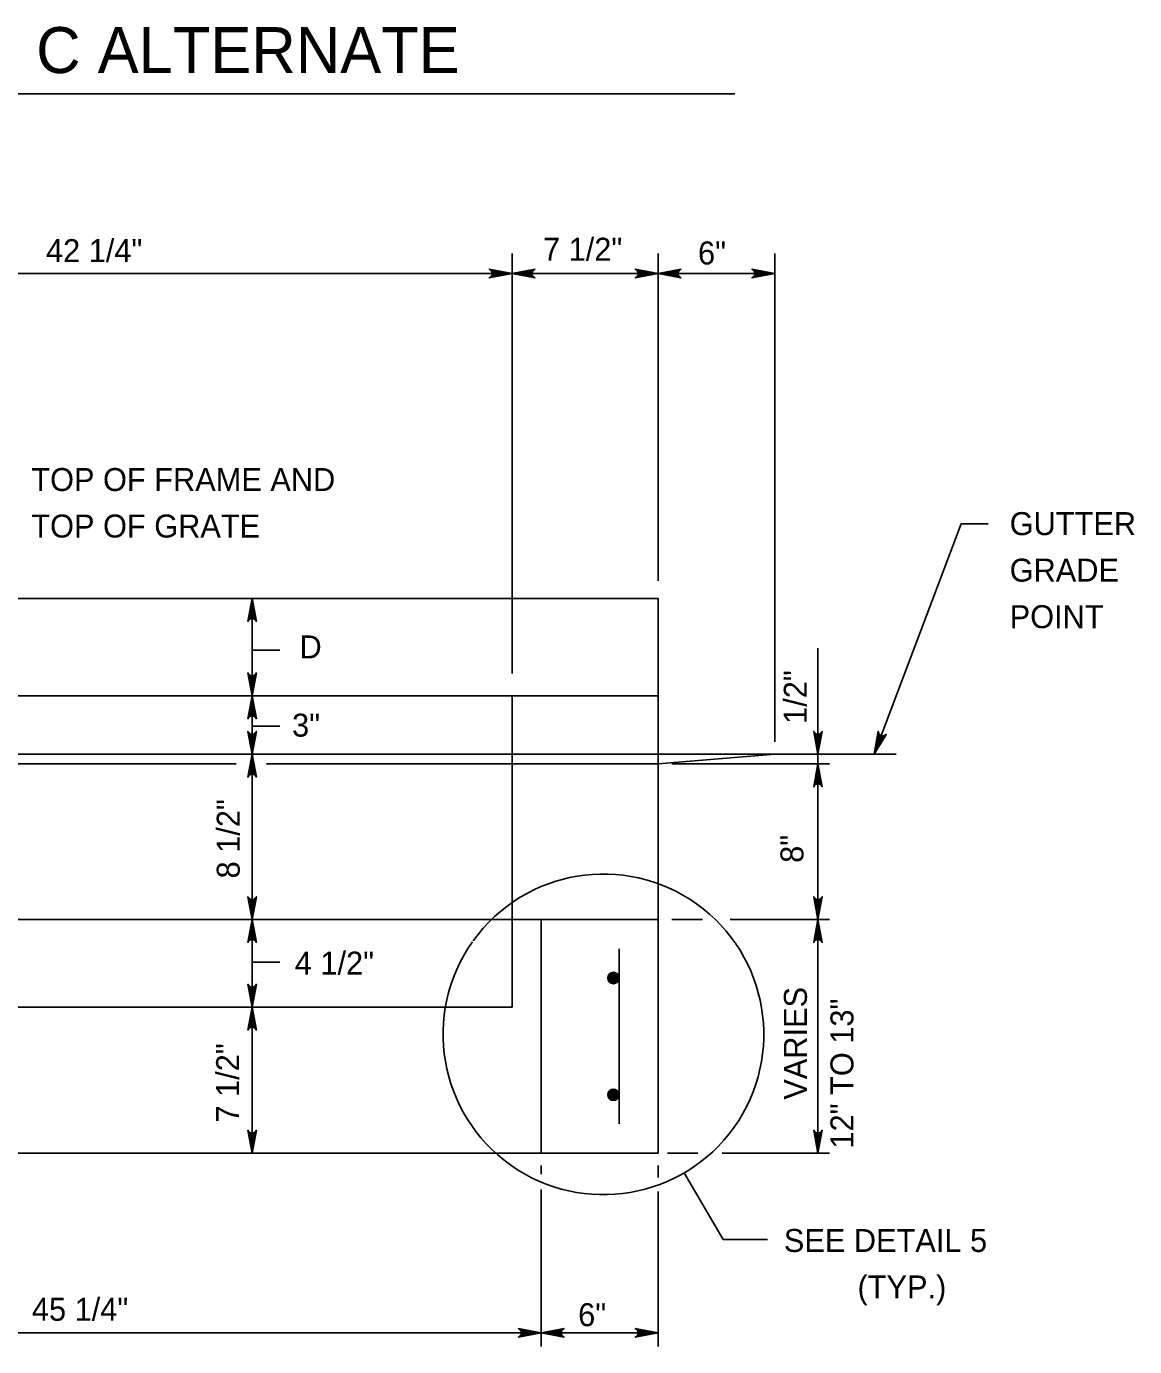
# Model space of a CAD drawing. Extents: x 2087776 to 2104538, y 970919 to 982612.
# Drawn here: x 2102082 to 2102557, y 981271 to 981836 of the extents above; entities that cross this region are included whole.
import ezdxf

# ---------------------------------------------------------------- set-up
doc = ezdxf.new("R2010")
doc.units = 0
doc.layers.add('1', color=7, linetype='Continuous')

msp = doc.modelspace()

# ---------------------------------------------------------------- linework, layer by layer
at = {"layer": '1'}
for p, q in [((2101835.87, 981807.42), (2102385.55, 981807.42)), ((2102290.14, 981739.05), (2102290.14, 981559.18)), ((2102352.64, 981739.05), (2102352.64, 981598.83)), ((2102402.64, 981739.05), (2102402.64, 981530)), ((2101825.56, 981730.48), (2102402.64, 981730.48)), ((2102445.23, 981524.63), (2102482.39, 981623.24)), ((2102482.39, 981623.24), (2102493.99, 981623.24)), ((2102352.64, 981591.3), (2101875.56, 981591.3)), ((2102178.82, 981591.3), (2102178.82, 981353.79)), ((2102352.64, 981353.79), (2102352.64, 981591.3)), ((2102178.82, 981569.22), (2102190.62, 981569.22)), ((2102421.11, 981570.01), (2102421.11, 981353.79)), ((2102352.64, 981549.63), (2101875.56, 981549.63)), ((2102290.14, 981416.29), (2102290.14, 981549.63)), ((2102178.82, 981536.6), (2102190.62, 981536.6)), ((2102352.64, 981524.63), (2101875.56, 981524.63)), ((2102402.64, 981524.63), (2102352.64, 981520.46)), ((2102352.64, 981524.63), (2102454.57, 981524.63)), ((2101875.56, 981520.46), (2102171.96, 981520.46)), ((2102185.03, 981520.46), (2102352.64, 981520.46)), ((2102358.56, 981520.46), (2102426.12, 981520.46)), ((2102352.64, 981453.79), (2101875.56, 981453.79)), ((2102302.64, 981353.79), (2102302.64, 981453.79)), ((2102358.56, 981453.79), (2102371.61, 981453.79)), ((2102383.57, 981453.79), (2102426.12, 981453.79)), ((2102335.97, 981366.29), (2102335.97, 981441.29)), ((2102178.82, 981435.63), (2102190.62, 981435.63)), ((2102290.14, 981416.29), (2101938.06, 981416.29)), ((2102352.64, 981353.79), (2101875.56, 981353.79)), ((2102356.65, 981353.79), (2102369.74, 981353.79)), ((2102380.03, 981353.79), (2102426.12, 981353.79)), ((2102302.64, 981348.55), (2102302.64, 981344.81)), ((2102352.64, 981348.55), (2102352.64, 981343.4)), ((2102380.45, 981316.84), (2102363.83, 981345.35)), ((2102302.64, 981338.26), (2102302.64, 981270.92)), ((2102352.64, 981337.32), (2102352.64, 981270.92)), ((2102399.54, 981316.84), (2102380.45, 981316.84)), ((2101875.56, 981276.82), (2102352.64, 981276.82))]:
    msp.add_line(p, q, dxfattribs=at)
for points in [[(2102290.14, 981730.48), (2102280.35, 981728.64), (2102280.73, 981728.9), (2102281.11, 981729.17), (2102281.3, 981729.49), (2102281.49, 981729.82), (2102281.55, 981730.15), (2102281.61, 981730.48), (2102281.55, 981730.81), (2102281.49, 981731.13), (2102281.3, 981731.46), (2102281.11, 981731.79), (2102280.73, 981732.05), (2102280.35, 981732.31), (2102290.14, 981730.48), (2102280.73, 981732.05), (2102281.11, 981731.79), (2102290.14, 981730.48), (2102281.3, 981731.46), (2102281.49, 981731.13), (2102290.14, 981730.48), (2102281.55, 981730.81), (2102281.61, 981730.48), (2102290.14, 981730.48), (2102281.55, 981730.15), (2102281.49, 981729.82), (2102290.14, 981730.48), (2102281.3, 981729.49), (2102281.11, 981729.17), (2102290.14, 981730.48), (2102280.73, 981728.9)], [(2102290.14, 981730.48), (2102299.92, 981728.64), (2102299.54, 981728.9), (2102299.17, 981729.17), (2102298.97, 981729.49), (2102298.78, 981729.82), (2102298.72, 981730.15), (2102298.67, 981730.48), (2102298.72, 981730.81), (2102298.78, 981731.13), (2102298.97, 981731.46), (2102299.17, 981731.79), (2102299.54, 981732.05), (2102299.92, 981732.31), (2102290.14, 981730.48), (2102299.54, 981732.05), (2102299.17, 981731.79), (2102290.14, 981730.48), (2102298.97, 981731.46), (2102298.78, 981731.13), (2102290.14, 981730.48), (2102298.72, 981730.81), (2102298.67, 981730.48), (2102290.14, 981730.48), (2102298.72, 981730.15), (2102298.78, 981729.82), (2102290.14, 981730.48), (2102298.97, 981729.49), (2102299.17, 981729.17), (2102290.14, 981730.48), (2102299.54, 981728.9)], [(2102352.64, 981730.48), (2102342.85, 981728.64), (2102343.23, 981728.9), (2102343.61, 981729.17), (2102343.8, 981729.49), (2102343.99, 981729.82), (2102344.05, 981730.15), (2102344.11, 981730.48), (2102344.05, 981730.81), (2102343.99, 981731.13), (2102343.8, 981731.46), (2102343.61, 981731.79), (2102343.23, 981732.05), (2102342.85, 981732.31), (2102352.64, 981730.48), (2102343.23, 981732.05), (2102343.61, 981731.79), (2102352.64, 981730.48), (2102343.8, 981731.46), (2102343.99, 981731.13), (2102352.64, 981730.48), (2102344.05, 981730.81), (2102344.11, 981730.48), (2102352.64, 981730.48), (2102344.05, 981730.15), (2102343.99, 981729.82), (2102352.64, 981730.48), (2102343.8, 981729.49), (2102343.61, 981729.17), (2102352.64, 981730.48), (2102343.23, 981728.9)], [(2102352.64, 981730.48), (2102362.42, 981728.64), (2102362.04, 981728.9), (2102361.67, 981729.17), (2102361.47, 981729.49), (2102361.28, 981729.82), (2102361.22, 981730.15), (2102361.17, 981730.48), (2102361.22, 981730.81), (2102361.28, 981731.13), (2102361.47, 981731.46), (2102361.67, 981731.79), (2102362.04, 981732.05), (2102362.42, 981732.31), (2102352.64, 981730.48), (2102362.04, 981732.05), (2102361.67, 981731.79), (2102352.64, 981730.48), (2102361.47, 981731.46), (2102361.28, 981731.13), (2102352.64, 981730.48), (2102361.22, 981730.81), (2102361.17, 981730.48), (2102352.64, 981730.48), (2102361.22, 981730.15), (2102361.28, 981729.82), (2102352.64, 981730.48), (2102361.47, 981729.49), (2102361.67, 981729.17), (2102352.64, 981730.48), (2102362.04, 981728.9)], [(2102402.64, 981730.48), (2102392.85, 981728.64), (2102393.23, 981728.9), (2102393.61, 981729.17), (2102393.8, 981729.49), (2102393.99, 981729.82), (2102394.05, 981730.15), (2102394.11, 981730.48), (2102394.05, 981730.81), (2102393.99, 981731.13), (2102393.8, 981731.46), (2102393.61, 981731.79), (2102393.23, 981732.05), (2102392.85, 981732.31), (2102402.64, 981730.48), (2102393.23, 981732.05), (2102393.61, 981731.79), (2102402.64, 981730.48), (2102393.8, 981731.46), (2102393.99, 981731.13), (2102402.64, 981730.48), (2102394.05, 981730.81), (2102394.11, 981730.48), (2102402.64, 981730.48), (2102394.05, 981730.15), (2102393.99, 981729.82), (2102402.64, 981730.48), (2102393.8, 981729.49), (2102393.61, 981729.17), (2102402.64, 981730.48), (2102393.23, 981728.9)], [(2102178.82, 981591.3), (2102180.66, 981581.52), (2102180.39, 981581.9), (2102180.13, 981582.27), (2102179.81, 981582.47), (2102179.48, 981582.66), (2102179.15, 981582.72), (2102178.82, 981582.77), (2102178.49, 981582.72), (2102178.17, 981582.66), (2102177.84, 981582.47), (2102177.51, 981582.27), (2102177.25, 981581.9), (2102176.99, 981581.52), (2102178.82, 981591.3), (2102177.25, 981581.9), (2102177.51, 981582.27), (2102178.82, 981591.3), (2102177.84, 981582.47), (2102178.17, 981582.66), (2102178.82, 981591.3), (2102178.49, 981582.72), (2102178.82, 981582.77), (2102178.82, 981591.3), (2102179.15, 981582.72), (2102179.48, 981582.66), (2102178.82, 981591.3), (2102179.81, 981582.47), (2102180.13, 981582.27), (2102178.82, 981591.3), (2102180.39, 981581.9)], [(2102178.82, 981549.63), (2102180.66, 981559.42), (2102180.39, 981559.04), (2102180.13, 981558.67), (2102179.81, 981558.47), (2102179.48, 981558.28), (2102179.15, 981558.22), (2102178.82, 981558.16), (2102178.49, 981558.22), (2102178.17, 981558.28), (2102177.84, 981558.47), (2102177.51, 981558.67), (2102177.25, 981559.04), (2102176.99, 981559.42), (2102178.82, 981549.63), (2102177.25, 981559.04), (2102177.51, 981558.67), (2102178.82, 981549.63), (2102177.84, 981558.47), (2102178.17, 981558.28), (2102178.82, 981549.63), (2102178.49, 981558.22), (2102178.82, 981558.16), (2102178.82, 981549.63), (2102179.15, 981558.22), (2102179.48, 981558.28), (2102178.82, 981549.63), (2102179.81, 981558.47), (2102180.13, 981558.67), (2102178.82, 981549.63), (2102180.39, 981559.04)], [(2102178.82, 981549.63), (2102180.66, 981539.85), (2102180.39, 981540.23), (2102180.13, 981540.6), (2102179.81, 981540.8), (2102179.48, 981540.99), (2102179.15, 981541.05), (2102178.82, 981541.1), (2102178.49, 981541.05), (2102178.17, 981540.99), (2102177.84, 981540.8), (2102177.51, 981540.6), (2102177.25, 981540.23), (2102176.99, 981539.85), (2102178.82, 981549.63), (2102177.25, 981540.23), (2102177.51, 981540.6), (2102178.82, 981549.63), (2102177.84, 981540.8), (2102178.17, 981540.99), (2102178.82, 981549.63), (2102178.49, 981541.05), (2102178.82, 981541.1), (2102178.82, 981549.63), (2102179.15, 981541.05), (2102179.48, 981540.99), (2102178.82, 981549.63), (2102179.81, 981540.8), (2102180.13, 981540.6), (2102178.82, 981549.63), (2102180.39, 981540.23)], [(2102178.82, 981524.63), (2102176.99, 981534.42), (2102177.25, 981534.04), (2102177.51, 981533.67), (2102177.84, 981533.47), (2102178.17, 981533.28), (2102178.49, 981533.22), (2102178.82, 981533.16), (2102179.15, 981533.22), (2102179.48, 981533.28), (2102179.81, 981533.47), (2102180.13, 981533.67), (2102180.39, 981534.04), (2102180.66, 981534.42), (2102178.82, 981524.63), (2102180.39, 981534.04), (2102180.13, 981533.67), (2102178.82, 981524.63), (2102179.81, 981533.47), (2102179.48, 981533.28), (2102178.82, 981524.63), (2102179.15, 981533.22), (2102178.82, 981533.16), (2102178.82, 981524.63), (2102178.49, 981533.22), (2102178.17, 981533.28), (2102178.82, 981524.63), (2102177.84, 981533.47), (2102177.51, 981533.67), (2102178.82, 981524.63), (2102177.25, 981534.04)], [(2102421.11, 981524.63), (2102419.28, 981534.42), (2102419.54, 981534.04), (2102419.8, 981533.67), (2102420.13, 981533.47), (2102420.46, 981533.28), (2102420.78, 981533.22), (2102421.11, 981533.16), (2102421.44, 981533.22), (2102421.77, 981533.28), (2102422.1, 981533.47), (2102422.42, 981533.67), (2102422.69, 981534.04), (2102422.95, 981534.42), (2102421.11, 981524.63), (2102422.69, 981534.04), (2102422.42, 981533.67), (2102421.11, 981524.63), (2102422.1, 981533.47), (2102421.77, 981533.28), (2102421.11, 981524.63), (2102421.44, 981533.22), (2102421.11, 981533.16), (2102421.11, 981524.63), (2102420.78, 981533.22), (2102420.46, 981533.28), (2102421.11, 981524.63), (2102420.13, 981533.47), (2102419.8, 981533.67), (2102421.11, 981524.63), (2102419.54, 981534.04)], [(2102445.23, 981524.63), (2102446.96, 981534.44), (2102447.07, 981533.99), (2102447.18, 981533.55), (2102447.42, 981533.25), (2102447.66, 981532.95), (2102447.95, 981532.79), (2102448.23, 981532.62), (2102448.56, 981532.55), (2102448.89, 981532.49), (2102449.26, 981532.56), (2102449.64, 981532.62), (2102450.02, 981532.88), (2102450.39, 981533.14), (2102445.23, 981524.63), (2102450.02, 981532.88), (2102449.64, 981532.62), (2102445.23, 981524.63), (2102449.26, 981532.56), (2102448.89, 981532.49), (2102445.23, 981524.63), (2102448.56, 981532.55), (2102448.23, 981532.62), (2102445.23, 981524.63), (2102447.95, 981532.79), (2102447.66, 981532.95), (2102445.23, 981524.63), (2102447.42, 981533.25), (2102447.18, 981533.55), (2102445.23, 981524.63), (2102447.07, 981533.99)], [(2102178.82, 981524.63), (2102180.66, 981514.85), (2102180.39, 981515.23), (2102180.13, 981515.6), (2102179.81, 981515.8), (2102179.48, 981515.99), (2102179.15, 981516.05), (2102178.82, 981516.1), (2102178.49, 981516.05), (2102178.17, 981515.99), (2102177.84, 981515.8), (2102177.51, 981515.6), (2102177.25, 981515.23), (2102176.99, 981514.85), (2102178.82, 981524.63), (2102177.25, 981515.23), (2102177.51, 981515.6), (2102178.82, 981524.63), (2102177.84, 981515.8), (2102178.17, 981515.99), (2102178.82, 981524.63), (2102178.49, 981516.05), (2102178.82, 981516.1), (2102178.82, 981524.63), (2102179.15, 981516.05), (2102179.48, 981515.99), (2102178.82, 981524.63), (2102179.81, 981515.8), (2102180.13, 981515.6), (2102178.82, 981524.63), (2102180.39, 981515.23)], [(2102421.11, 981520.46), (2102422.95, 981510.68), (2102422.69, 981511.06), (2102422.42, 981511.43), (2102422.1, 981511.63), (2102421.77, 981511.82), (2102421.44, 981511.88), (2102421.11, 981511.93), (2102420.78, 981511.88), (2102420.46, 981511.82), (2102420.13, 981511.63), (2102419.8, 981511.43), (2102419.54, 981511.06), (2102419.28, 981510.68), (2102421.11, 981520.46), (2102419.54, 981511.06), (2102419.8, 981511.43), (2102421.11, 981520.46), (2102420.13, 981511.63), (2102420.46, 981511.82), (2102421.11, 981520.46), (2102420.78, 981511.88), (2102421.11, 981511.93), (2102421.11, 981520.46), (2102421.44, 981511.88), (2102421.77, 981511.82), (2102421.11, 981520.46), (2102422.1, 981511.63), (2102422.42, 981511.43), (2102421.11, 981520.46), (2102422.69, 981511.06)], [(2102178.82, 981453.79), (2102176.99, 981463.58), (2102177.25, 981463.2), (2102177.51, 981462.83), (2102177.84, 981462.63), (2102178.17, 981462.44), (2102178.49, 981462.38), (2102178.82, 981462.32), (2102179.15, 981462.38), (2102179.48, 981462.44), (2102179.81, 981462.63), (2102180.13, 981462.83), (2102180.39, 981463.2), (2102180.66, 981463.58), (2102178.82, 981453.79), (2102180.39, 981463.2), (2102180.13, 981462.83), (2102178.82, 981453.79), (2102179.81, 981462.63), (2102179.48, 981462.44), (2102178.82, 981453.79), (2102179.15, 981462.38), (2102178.82, 981462.32), (2102178.82, 981453.79), (2102178.49, 981462.38), (2102178.17, 981462.44), (2102178.82, 981453.79), (2102177.84, 981462.63), (2102177.51, 981462.83), (2102178.82, 981453.79), (2102177.25, 981463.2)], [(2102421.11, 981453.79), (2102419.28, 981463.58), (2102419.54, 981463.2), (2102419.8, 981462.83), (2102420.13, 981462.63), (2102420.46, 981462.44), (2102420.78, 981462.38), (2102421.11, 981462.32), (2102421.44, 981462.38), (2102421.77, 981462.44), (2102422.1, 981462.63), (2102422.42, 981462.83), (2102422.69, 981463.2), (2102422.95, 981463.58), (2102421.11, 981453.79), (2102422.69, 981463.2), (2102422.42, 981462.83), (2102421.11, 981453.79), (2102422.1, 981462.63), (2102421.77, 981462.44), (2102421.11, 981453.79), (2102421.44, 981462.38), (2102421.11, 981462.32), (2102421.11, 981453.79), (2102420.78, 981462.38), (2102420.46, 981462.44), (2102421.11, 981453.79), (2102420.13, 981462.63), (2102419.8, 981462.83), (2102421.11, 981453.79), (2102419.54, 981463.2)], [(2102178.82, 981453.79), (2102180.66, 981444.01), (2102180.39, 981444.39), (2102180.13, 981444.76), (2102179.81, 981444.96), (2102179.48, 981445.15), (2102179.15, 981445.21), (2102178.82, 981445.26), (2102178.49, 981445.21), (2102178.17, 981445.15), (2102177.84, 981444.96), (2102177.51, 981444.76), (2102177.25, 981444.39), (2102176.99, 981444.01), (2102178.82, 981453.79), (2102177.25, 981444.39), (2102177.51, 981444.76), (2102178.82, 981453.79), (2102177.84, 981444.96), (2102178.17, 981445.15), (2102178.82, 981453.79), (2102178.49, 981445.21), (2102178.82, 981445.26), (2102178.82, 981453.79), (2102179.15, 981445.21), (2102179.48, 981445.15), (2102178.82, 981453.79), (2102179.81, 981444.96), (2102180.13, 981444.76), (2102178.82, 981453.79), (2102180.39, 981444.39)], [(2102421.11, 981453.79), (2102422.95, 981444.01), (2102422.69, 981444.39), (2102422.42, 981444.76), (2102422.1, 981444.96), (2102421.77, 981445.15), (2102421.44, 981445.21), (2102421.11, 981445.26), (2102420.78, 981445.21), (2102420.46, 981445.15), (2102420.13, 981444.96), (2102419.8, 981444.76), (2102419.54, 981444.39), (2102419.28, 981444.01), (2102421.11, 981453.79), (2102419.54, 981444.39), (2102419.8, 981444.76), (2102421.11, 981453.79), (2102420.13, 981444.96), (2102420.46, 981445.15), (2102421.11, 981453.79), (2102420.78, 981445.21), (2102421.11, 981445.26), (2102421.11, 981453.79), (2102421.44, 981445.21), (2102421.77, 981445.15), (2102421.11, 981453.79), (2102422.1, 981444.96), (2102422.42, 981444.76), (2102421.11, 981453.79), (2102422.69, 981444.39)], [(2102178.82, 981416.29), (2102176.99, 981426.08), (2102177.25, 981425.7), (2102177.51, 981425.33), (2102177.84, 981425.13), (2102178.17, 981424.94), (2102178.49, 981424.88), (2102178.82, 981424.82), (2102179.15, 981424.88), (2102179.48, 981424.94), (2102179.81, 981425.13), (2102180.13, 981425.33), (2102180.39, 981425.7), (2102180.66, 981426.08), (2102178.82, 981416.29), (2102180.39, 981425.7), (2102180.13, 981425.33), (2102178.82, 981416.29), (2102179.81, 981425.13), (2102179.48, 981424.94), (2102178.82, 981416.29), (2102179.15, 981424.88), (2102178.82, 981424.82), (2102178.82, 981416.29), (2102178.49, 981424.88), (2102178.17, 981424.94), (2102178.82, 981416.29), (2102177.84, 981425.13), (2102177.51, 981425.33), (2102178.82, 981416.29), (2102177.25, 981425.7)], [(2102178.82, 981416.29), (2102180.66, 981406.51), (2102180.39, 981406.89), (2102180.13, 981407.26), (2102179.81, 981407.46), (2102179.48, 981407.65), (2102179.15, 981407.71), (2102178.82, 981407.76), (2102178.49, 981407.71), (2102178.17, 981407.65), (2102177.84, 981407.46), (2102177.51, 981407.26), (2102177.25, 981406.89), (2102176.99, 981406.51), (2102178.82, 981416.29), (2102177.25, 981406.89), (2102177.51, 981407.26), (2102178.82, 981416.29), (2102177.84, 981407.46), (2102178.17, 981407.65), (2102178.82, 981416.29), (2102178.49, 981407.71), (2102178.82, 981407.76), (2102178.82, 981416.29), (2102179.15, 981407.71), (2102179.48, 981407.65), (2102178.82, 981416.29), (2102179.81, 981407.46), (2102180.13, 981407.26), (2102178.82, 981416.29), (2102180.39, 981406.89)], [(2102178.82, 981353.79), (2102176.99, 981363.58), (2102177.25, 981363.2), (2102177.51, 981362.83), (2102177.84, 981362.63), (2102178.17, 981362.44), (2102178.49, 981362.38), (2102178.82, 981362.32), (2102179.15, 981362.38), (2102179.48, 981362.44), (2102179.81, 981362.63), (2102180.13, 981362.83), (2102180.39, 981363.2), (2102180.66, 981363.58), (2102178.82, 981353.79), (2102180.39, 981363.2), (2102180.13, 981362.83), (2102178.82, 981353.79), (2102179.81, 981362.63), (2102179.48, 981362.44), (2102178.82, 981353.79), (2102179.15, 981362.38), (2102178.82, 981362.32), (2102178.82, 981353.79), (2102178.49, 981362.38), (2102178.17, 981362.44), (2102178.82, 981353.79), (2102177.84, 981362.63), (2102177.51, 981362.83), (2102178.82, 981353.79), (2102177.25, 981363.2)], [(2102421.11, 981353.79), (2102419.28, 981363.58), (2102419.54, 981363.2), (2102419.8, 981362.83), (2102420.13, 981362.63), (2102420.46, 981362.44), (2102420.78, 981362.38), (2102421.11, 981362.32), (2102421.44, 981362.38), (2102421.77, 981362.44), (2102422.1, 981362.63), (2102422.42, 981362.83), (2102422.69, 981363.2), (2102422.95, 981363.58), (2102421.11, 981353.79), (2102422.69, 981363.2), (2102422.42, 981362.83), (2102421.11, 981353.79), (2102422.1, 981362.63), (2102421.77, 981362.44), (2102421.11, 981353.79), (2102421.44, 981362.38), (2102421.11, 981362.32), (2102421.11, 981353.79), (2102420.78, 981362.38), (2102420.46, 981362.44), (2102421.11, 981353.79), (2102420.13, 981362.63), (2102419.8, 981362.83), (2102421.11, 981353.79), (2102419.54, 981363.2)], [(2102302.64, 981276.82), (2102292.85, 981274.98), (2102293.23, 981275.24), (2102293.61, 981275.5), (2102293.8, 981275.83), (2102293.99, 981276.16), (2102294.05, 981276.49), (2102294.11, 981276.82), (2102294.05, 981277.14), (2102293.99, 981277.47), (2102293.8, 981277.8), (2102293.61, 981278.13), (2102293.23, 981278.39), (2102292.85, 981278.65), (2102302.64, 981276.82), (2102293.23, 981278.39), (2102293.61, 981278.13), (2102302.64, 981276.82), (2102293.8, 981277.8), (2102293.99, 981277.47), (2102302.64, 981276.82), (2102294.05, 981277.14), (2102294.11, 981276.82), (2102302.64, 981276.82), (2102294.05, 981276.49), (2102293.99, 981276.16), (2102302.64, 981276.82), (2102293.8, 981275.83), (2102293.61, 981275.5), (2102302.64, 981276.82), (2102293.23, 981275.24)], [(2102302.64, 981276.82), (2102312.42, 981278.65), (2102312.05, 981278.39), (2102311.67, 981278.13), (2102311.47, 981277.8), (2102311.28, 981277.47), (2102311.22, 981277.14), (2102311.17, 981276.82), (2102311.22, 981276.49), (2102311.28, 981276.16), (2102311.47, 981275.83), (2102311.67, 981275.5), (2102312.05, 981275.24), (2102312.42, 981274.98), (2102302.64, 981276.82), (2102312.05, 981275.24), (2102311.67, 981275.5), (2102302.64, 981276.82), (2102311.47, 981275.83), (2102311.28, 981276.16), (2102302.64, 981276.82), (2102311.22, 981276.49), (2102311.17, 981276.82), (2102302.64, 981276.82), (2102311.22, 981277.14), (2102311.28, 981277.47), (2102302.64, 981276.82), (2102311.47, 981277.8), (2102311.67, 981278.13), (2102302.64, 981276.82), (2102312.05, 981278.39)], [(2102352.64, 981276.82), (2102342.85, 981274.98), (2102343.23, 981275.24), (2102343.61, 981275.5), (2102343.8, 981275.83), (2102343.99, 981276.16), (2102344.05, 981276.49), (2102344.11, 981276.82), (2102344.05, 981277.14), (2102343.99, 981277.47), (2102343.8, 981277.8), (2102343.61, 981278.13), (2102343.23, 981278.39), (2102342.85, 981278.65), (2102352.64, 981276.82), (2102343.23, 981278.39), (2102343.61, 981278.13), (2102352.64, 981276.82), (2102343.8, 981277.8), (2102343.99, 981277.47), (2102352.64, 981276.82), (2102344.05, 981277.14), (2102344.11, 981276.82), (2102352.64, 981276.82), (2102344.05, 981276.49), (2102343.99, 981276.16), (2102352.64, 981276.82), (2102343.8, 981275.83), (2102343.61, 981275.5), (2102352.64, 981276.82), (2102343.23, 981275.24)]]:
    msp.add_lwpolyline(points, dxfattribs=at)
for centre, radius in [((2102333.53, 981428.79), 2.45), ((2102333.53, 981428.79), 2.27), ((2102333.53, 981428.79), 2.1), ((2102333.53, 981428.79), 1.93), ((2102333.53, 981428.79), 1.75), ((2102333.53, 981428.79), 1.58), ((2102333.53, 981428.79), 1.4), ((2102333.53, 981428.79), 1.23), ((2102333.53, 981428.79), 1.06), ((2102333.53, 981428.79), 0.883), ((2102333.53, 981428.79), 0.709), ((2102333.53, 981428.79), 0.535), ((2102333.53, 981428.79), 0.361), ((2102333.53, 981428.79), 0.188), ((2102333.53, 981378.78), 2.45), ((2102333.53, 981378.78), 2.27), ((2102333.53, 981378.78), 2.1), ((2102333.53, 981378.78), 1.93), ((2102333.53, 981378.78), 1.75), ((2102333.53, 981378.78), 1.58), ((2102333.53, 981378.78), 1.4), ((2102333.53, 981378.78), 1.23), ((2102333.53, 981378.78), 1.06), ((2102333.53, 981378.78), 0.883), ((2102333.53, 981378.78), 0.709), ((2102333.53, 981378.78), 0.535), ((2102333.53, 981378.78), 0.361), ((2102333.53, 981378.78), 0.188)]:
    msp.add_circle(centre, radius, dxfattribs=at)
msp.add_arc((2102329.25, 981404.67), 68.66, 144.7493, 144.3768, dxfattribs=at)

# ---------------------------------------------------------------- texts
for s, height, p in [('PLAN VIEW - TYPE C ALTERNATE', 19.685, (2101843.54, 981816.37)), ('42 1/4"', 9.843, (2102090.54, 981735.39)), ('TOP OF FRAME AND', 9.8425, (2102084.25, 981637.36)), ('TOP OF GRATE', 9.8425, (2102084.25, 981617.44)), ('GUTTER', 9.843, (2102503.21, 981618.47)), ('GRADE', 9.843, (2102503.21, 981598.55)), ('POINT', 9.843, (2102503.21, 981578.62)), ('SEE DETAIL 5', 9.8425, (2102406.5, 981311.45)), ('(TYP.)', 9.843, (2102438.05, 981291.53)), ('45 1/4"', 9.843, (2102084.5, 981281.98))]:
    msp.add_text(s, height=height, dxfattribs=at).set_placement(p)
for s, height, rotation, p in [('7 1/2"', 9.843, 360, (2102303.38, 981735.99)), ('6"', 9.843, 360, (2102369.75, 981734.41)), ('D', 9.84, 360, (2102199.1, 981565.7)), ('1/2"', 9.843, 90, (2102416.33, 981537.63)), ('3"', 9.843, 360, (2102195.91, 981532.17)), ('8 1/2"', 9.843, 90, (2102173.51, 981471.43)), ('8"', 9.843, 90, (2102414.9, 981478.11)), ('4 1/2"', 9.843, 360, (2102197.07, 981430.25)), ('VARIES', 9.843, 90, (2102416.38, 981376.67)), ('12" TO 13"', 9.843, 90, (2102436.3, 981355.75)), ('7 1/2"', 9.843, 90, (2102173.24, 981366.88)), ('6"', 9.843, 360, (2102318.43, 981279.66))]:
    msp.add_text(s, height=height, rotation=rotation, dxfattribs=at).set_placement(p)

doc.saveas('drawing.dxf')
